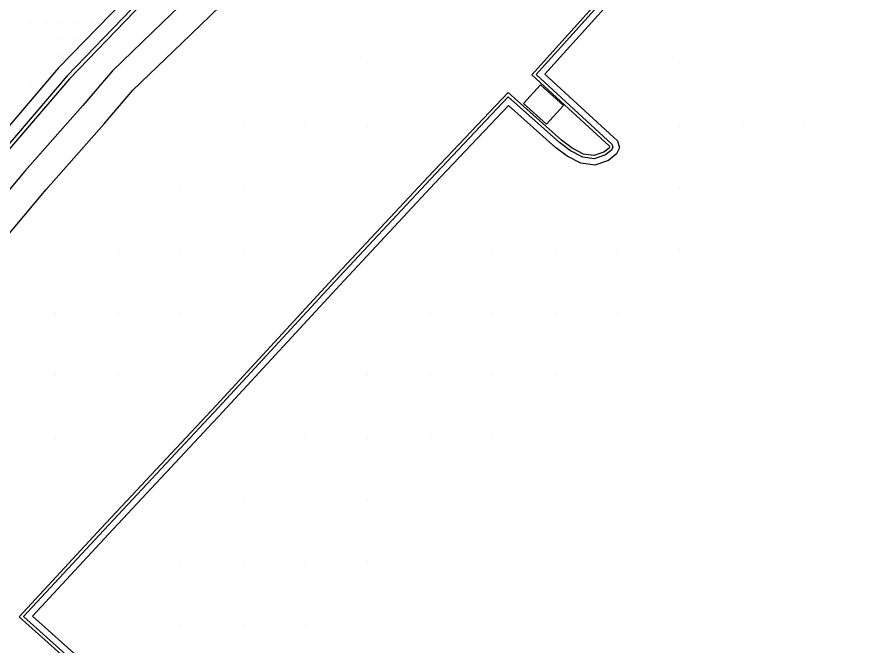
# Model space of a CAD drawing. Extents: x 1762120 to 1766775, y 709485 to 712965.
# Drawn here: x 1766519.1 to 1766655.3, y 710241.4 to 710342.3 of the extents above; entities that cross this region are included whole.
import ezdxf

# ---------------------------------------------------------------- set-up
doc = ezdxf.new("R2010")
doc.units = 0
for name, color, linetype in [('Exist DTM Drainline', 7, 'Continuous'), ('Exist DTM QL2 LIDAR Elevation Point', 7, 'Continuous'), ('Exist DTM Scan Elevation Point', 7, 'Continuous'), ('Exist Roads Curbs', 7, 'Continuous'), ('Exist Roads EOP', 7, 'Continuous'), ('PH Exist DTM Breakline', 7, 'Continuous')]:
    doc.layers.add(name, color=color, linetype=linetype)

msp = doc.modelspace()

# ---------------------------------------------------------------- linework, layer by layer
at = {"layer": 'Exist DTM Drainline'}
msp.add_lwpolyline([(1766609.74, 710414.17), (1766601.54, 710406.11), (1766590.79, 710395.62), (1766579.98, 710385.2), (1766569.64, 710375.04), (1766558.91, 710364.55), (1766548.21, 710354.04), (1766537.48, 710343.55), (1766527.05, 710332.77), (1766517.75, 710321.87), (1766508.09, 710310.4), (1766498.39, 710298.96), (1766493.77, 710293.5), (1766487.21, 710285.58), (1766485.61, 710282.49), (1766484.76, 710279.96), (1766484.23, 710275.98), (1766484.16, 710274.08), (1766484.74, 710270.12), (1766485.37, 710268.19), (1766487.54, 710264.82), (1766490.2, 710261.81), (1766492.38, 710259.32), (1766493.62, 710257.9)], dxfattribs=at)
at = {"layer": 'Exist DTM QL2 LIDAR Elevation Point'}
for p, q in [((1766565.32, 710334.88), (1766565.32, 710334.88)), ((1766575.32, 710334.88), (1766575.32, 710334.88)), ((1766585.32, 710334.88), (1766585.32, 710334.88)), ((1766625.32, 710334.88), (1766625.32, 710334.88)), ((1766635.33, 710334.88), (1766635.33, 710334.88)), ((1766645.33, 710334.88), (1766645.33, 710334.88)), ((1766655.33, 710334.88), (1766655.33, 710334.88)), ((1766555.32, 710324.87), (1766555.32, 710324.87)), ((1766565.32, 710324.87), (1766565.32, 710324.87)), ((1766575.32, 710324.87), (1766575.32, 710324.87)), ((1766625.32, 710324.87), (1766625.32, 710324.87)), ((1766635.33, 710324.87), (1766635.33, 710324.87)), ((1766645.33, 710324.87), (1766645.33, 710324.87)), ((1766545.31, 710314.87), (1766545.31, 710314.87)), ((1766555.32, 710314.87), (1766555.32, 710314.87)), ((1766565.32, 710314.87), (1766565.32, 710314.87)), ((1766625.32, 710314.87), (1766625.32, 710314.87)), ((1766635.33, 710314.87), (1766635.33, 710314.87)), ((1766535.31, 710304.87), (1766535.31, 710304.87)), ((1766545.31, 710304.87), (1766545.31, 710304.87)), ((1766555.32, 710304.87), (1766555.32, 710304.87)), ((1766595.32, 710304.87), (1766595.32, 710304.87)), ((1766605.32, 710304.87), (1766605.32, 710304.87)), ((1766615.32, 710304.87), (1766615.32, 710304.87)), ((1766625.32, 710304.87), (1766625.32, 710304.87)), ((1766525.31, 710294.87), (1766525.31, 710294.87)), ((1766535.31, 710294.87), (1766535.31, 710294.87)), ((1766545.31, 710294.87), (1766545.31, 710294.87)), ((1766585.32, 710294.87), (1766585.32, 710294.87)), ((1766595.32, 710294.87), (1766595.32, 710294.87)), ((1766605.32, 710294.87), (1766605.32, 710294.87)), ((1766615.32, 710294.87), (1766615.32, 710294.87)), ((1766525.31, 710284.87), (1766525.31, 710284.87)), ((1766535.31, 710284.87), (1766535.31, 710284.87)), ((1766575.32, 710284.87), (1766575.32, 710284.87)), ((1766585.32, 710284.87), (1766585.32, 710284.87)), ((1766595.32, 710284.87), (1766595.32, 710284.87)), ((1766605.32, 710284.87), (1766605.32, 710284.87)), ((1766525.31, 710274.87), (1766525.31, 710274.87)), ((1766565.32, 710274.87), (1766565.32, 710274.87)), ((1766575.32, 710274.87), (1766575.32, 710274.87)), ((1766585.32, 710274.87), (1766585.32, 710274.87)), ((1766595.32, 710274.87), (1766595.32, 710274.87)), ((1766555.32, 710264.87), (1766555.32, 710264.87)), ((1766565.32, 710264.87), (1766565.32, 710264.87)), ((1766575.32, 710264.87), (1766575.32, 710264.87)), ((1766585.32, 710264.87), (1766585.32, 710264.87)), ((1766545.31, 710254.86), (1766545.31, 710254.86)), ((1766555.32, 710254.86), (1766555.32, 710254.86)), ((1766565.32, 710254.86), (1766565.32, 710254.86)), ((1766575.32, 710254.86), (1766575.32, 710254.86)), ((1766545.31, 710244.86), (1766545.31, 710244.86)), ((1766555.32, 710244.86), (1766555.32, 710244.86)), ((1766565.32, 710244.86), (1766565.32, 710244.86))]:
    msp.add_line(p, q, dxfattribs=at)
at = {"layer": 'Exist DTM Scan Elevation Point'}
for p, q in [((1766521.25, 710341.25), (1766521.25, 710341.25)), ((1766523.75, 710341.25), (1766523.75, 710341.25)), ((1766526.25, 710341.25), (1766526.25, 710341.25)), ((1766528.75, 710341.25), (1766528.75, 710341.25)), ((1766531.25, 710341.25), (1766531.25, 710341.25)), ((1766521.25, 710338.75), (1766521.25, 710338.75)), ((1766523.75, 710338.75), (1766523.75, 710338.75)), ((1766526.25, 710338.75), (1766526.25, 710338.75)), ((1766528.75, 710338.75), (1766528.75, 710338.75)), ((1766521.25, 710336.25), (1766521.25, 710336.25)), ((1766523.75, 710336.25), (1766523.75, 710336.25)), ((1766526.25, 710336.25), (1766526.25, 710336.25)), ((1766521.25, 710333.75), (1766521.25, 710333.75)), ((1766523.75, 710333.75), (1766523.75, 710333.75)), ((1766521.25, 710331.25), (1766521.25, 710331.25))]:
    msp.add_line(p, q, dxfattribs=at)
at = {"layer": 'Exist Roads Curbs'}
msp.add_lwpolyline([(1766610.25, 710413.65), (1766602.01, 710405.57), (1766591.22, 710395.12), (1766580.41, 710384.68), (1766570.11, 710374.56), (1766559.34, 710364.11), (1766548.62, 710353.62), (1766537.91, 710343.12), (1766527.49, 710332.32), (1766518.21, 710321.49), (1766508.52, 710310.03), (1766498.84, 710298.58), (1766494.26, 710293.08), (1766487.86, 710285.43), (1766486.3, 710282.32), (1766485.41, 710279.81), (1766484.92, 710275.83), (1766484.85, 710274.22), (1766485.41, 710270.25), (1766485.93, 710268.58), (1766488.03, 710265.17), (1766490.66, 710262.13), (1766492.85, 710259.75), (1766494.03, 710258.4)], dxfattribs=at)
at = {"layer": 'Exist Roads EOP'}
msp.add_lwpolyline([(1766608.38, 710415.56), (1766600.3, 710407.55), (1766589.55, 710397.05), (1766578.75, 710386.62), (1766568.34, 710376.33), (1766557.55, 710365.91), (1766546.89, 710355.36), (1766536.22, 710344.82), (1766525.72, 710334.11), (1766516.29, 710323.07), (1766506.65, 710311.58), (1766496.98, 710300.11), (1766492.39, 710294.64), (1766485.15, 710286.04), (1766483.53, 710282.95), (1766482.81, 710280.39), (1766482.36, 710276.4), (1766482.28, 710273.71), (1766482.89, 710269.75), (1766483.75, 710267.04), (1766485.84, 710263.62), (1766488.4, 710260.53), (1766490.8, 710257.85), (1766492.22, 710256.22)], dxfattribs=at)
at = {"layer": 'PH Exist DTM Breakline'}
for points in [[(1766619.55, 710352.96), (1766601.6, 710333), (1766613.99, 710321.6), (1766614.04, 710321.41), (1766613.97, 710321.25), (1766613.16, 710320.6), (1766611.53, 710320.05), (1766609.9, 710320.26), (1766608.07, 710321.22), (1766606.36, 710322.51), (1766597.78, 710330.16), (1766584.98, 710316.62), (1766569.71, 710300.27), (1766550.99, 710280), (1766532.64, 710260.36), (1766519.39, 710246.11), (1766527.17, 710239.18)], [(1766619.92, 710352.63), (1766602.3, 710333.04), (1766614.43, 710321.88), (1766614.58, 710321.37), (1766614.37, 710320.93), (1766613.4, 710320.15), (1766611.58, 710319.54), (1766609.75, 710319.77), (1766607.8, 710320.79), (1766606.05, 710322.12), (1766597.81, 710329.46), (1766585.34, 710316.28), (1766570.07, 710299.93), (1766551.36, 710279.65), (1766533, 710260.02), (1766520.1, 710246.14), (1766527.51, 710239.54)], [(1766553.04, 710351.65), (1766542.35, 710341.31), (1766534.37, 710333.62), (1766529.62, 710328.09), (1766520.33, 710317.52), (1766509.26, 710304.34), (1766501.38, 710295.04), (1766495.75, 710288.55), (1766490.33, 710282.48), (1766487.39, 710278.46), (1766485.4, 710279.51)], [(1766620.67, 710351.96), (1766603.7, 710333.1), (1766615.31, 710322.42), (1766615.64, 710321.3), (1766615.18, 710320.3), (1766613.89, 710319.26), (1766611.68, 710318.52), (1766609.44, 710318.8), (1766607.27, 710319.95), (1766605.41, 710321.35), (1766597.87, 710328.07), (1766586.07, 710315.6), (1766570.8, 710299.25), (1766552.09, 710278.97), (1766533.73, 710259.34), (1766521.53, 710246.21), (1766528.19, 710240.28)], [(1766487.06, 710266.73), (1766491.02, 710275.8), (1766493.83, 710279.65), (1766499.12, 710285.58), (1766504.8, 710292.11), (1766512.7, 710301.44), (1766523.74, 710314.59), (1766533.02, 710325.13), (1766537.64, 710330.53), (1766545.48, 710338.07), (1766556.18, 710348.42)]]:
    msp.add_lwpolyline(points, dxfattribs=at)
msp.add_lwpolyline([(1766603, 710331.37), (1766606.65, 710328.05), (1766603.94, 710325.06), (1766600.28, 710328.38)], close=True, dxfattribs=at)

doc.saveas('drawing.dxf')
